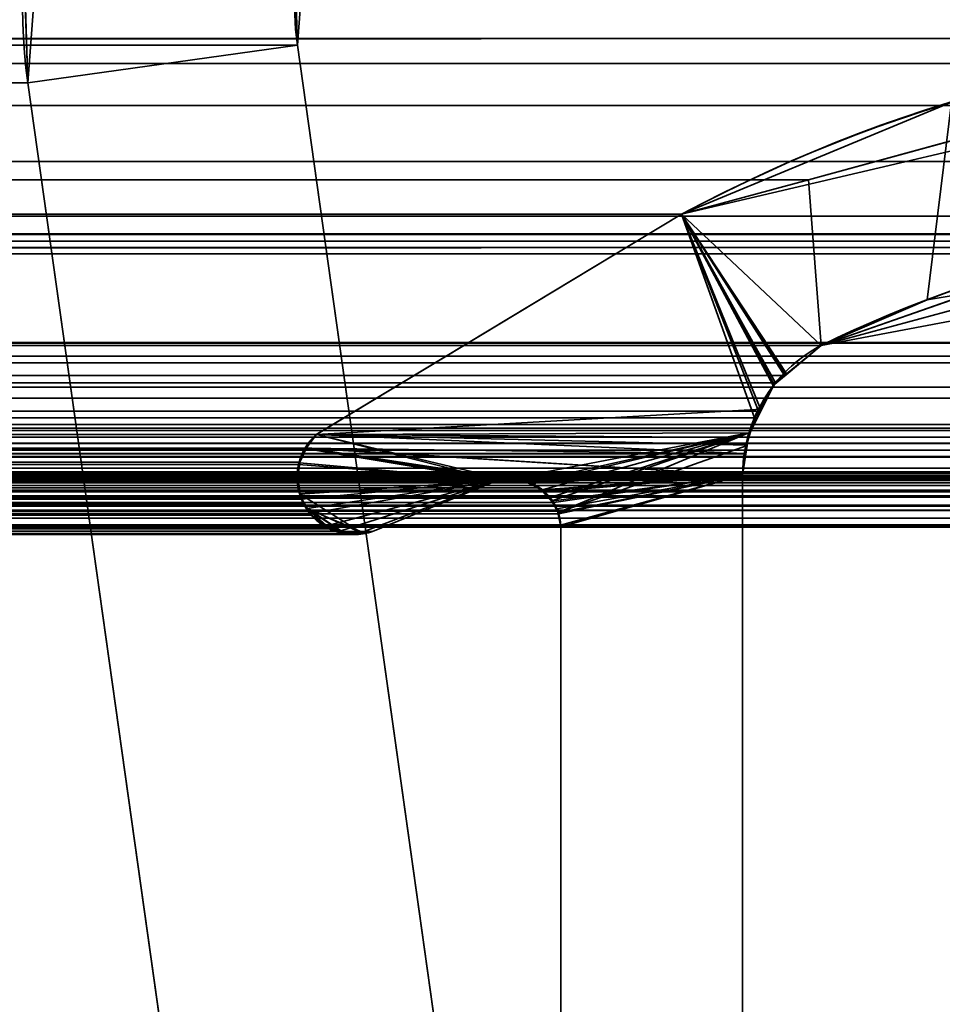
# Model space of a CAD drawing. Header units: millimetres. Extents: x -603 to 3703, y -121 to 193.
# Tile 683 of 1056: x 1962.01 to 1967.1, y 8.91 to 14.34. Entities that reach past the tile are written whole.
import ezdxf

# ---------------------------------------------------------------- set-up
doc = ezdxf.new("R2010")
doc.units = ezdxf.units.MM
doc.layers.add('152', color=7, linetype='Continuous', true_color=0xffffff)

# ---------------------------------------------------------------- blocks, each defined once
blk = doc.blocks.new('UG_SURFACE_069')
at = {"layer": '152', "color": 7, "linetype": 'Continuous', "lineweight": 35}
for points in [[(1028.805, 13.867, 2018.445), (1971.195, 13.867, 2018.445), (1969.2187, 14.2362, 2016.4688)], [(1030.7813, 14.2362, 2016.4688), (1028.805, 13.867, 2018.445), (1969.2187, 14.2362, 2016.4688)], [(1969.2187, 14.2362, 2016.4688), (1968.7123, 14.0981, 2015.9624), (1031.2877, 14.0981, 2015.9624), (1030.7813, 14.2362, 2016.4688)], [(1031.2877, 14.0981, 2015.9624), (1968.7123, 14.0981, 2015.9624), (1966.3631, 13.4575, 2013.613), (1033.6369, 13.4575, 2013.613)], [(1967.9768, 13.084, 2015.2268), (1966.4322, 12.5427, 2013.6821), (1966.3631, 13.4575, 2013.613), (1968.7123, 14.0981, 2015.9624)], [(1972.85, 13.5578, 2020.1001), (1971.195, 13.867, 2018.445), (1028.805, 13.867, 2018.445), (1027.15, 13.5578, 2020.1001)], [(1027.15, 13.5578, 2020.1001), (1026.348, 13.1555, 2020.9019), (1973.652, 13.1555, 2020.9019)], [(1027.15, 13.5578, 2020.1001), (1973.652, 13.1555, 2020.9019), (1972.85, 13.5578, 2020.1001)], [(1033.6369, 13.4575, 2013.613), (1966.3631, 13.4575, 2013.613), (1965.663, 13.2666, 2012.913), (1034.337, 13.2666, 2012.913)], [(1965.663, 13.2666, 2012.913), (1966.3631, 13.4575, 2013.613), (1966.4322, 12.5427, 2013.6821), (1966.2308, 12.3774, 2013.4807)], [(1970.4359, 13.048, 2017.6859), (1029.5644, 13.0447, 2017.6857), (1030.4995, 13.2561, 2016.7506)], [(1030.4995, 13.2561, 2016.7506), (1031.6956, 12.978, 2015.5544), (1968.2879, 13.1186, 2015.538)], [(1968.2879, 13.1186, 2015.538), (1969.5216, 13.2561, 2016.7716), (1030.4995, 13.2561, 2016.7506)], [(1969.5216, 13.2561, 2016.7716), (1970.4359, 13.048, 2017.6859), (1030.4995, 13.2561, 2016.7506)], [(1965.663, 13.2666, 2012.913), (1963.65, 12.0514, 2010.9), (1036.35, 12.0514, 2010.9), (1034.337, 13.2666, 2012.913)], [(1963.65, 12.0514, 2010.9), (1965.663, 13.2666, 2012.913), (1966.065, 12.1441, 2013.315), (1966.0091, 11.9475, 2013.2592)], [(1965.663, 13.2666, 2012.913), (1966.1812, 12.3367, 2013.4311), (1966.0872, 12.1809, 2013.3371)], [(1966.0872, 12.1809, 2013.3371), (1966.065, 12.1441, 2013.315), (1965.663, 13.2666, 2012.913)], [(1966.2308, 12.3774, 2013.4807), (1966.1812, 12.3367, 2013.4311), (1965.663, 13.2666, 2012.913)], [(1975.4446, 12.0875, 2022.6946), (1973.652, 13.1555, 2020.9019), (1026.348, 13.1555, 2020.9019), (1024.5554, 12.0875, 2022.6946)], [(1967.9768, 13.084, 2015.2268), (1968.2879, 13.1186, 2015.538), (1031.6956, 12.978, 2015.5544)], [(1972.595, 12.5565, 2019.845), (1027.405, 12.5565, 2019.845), (1029.5644, 13.0447, 2017.6857)], [(1029.5644, 13.0447, 2017.6857), (1970.4359, 13.048, 2017.6859), (1972.595, 12.5565, 2019.845)], [(1967.9768, 13.084, 2015.2268), (1031.6956, 12.978, 2015.5544), (1033.5678, 12.5427, 2013.6821)], [(1033.5678, 12.5427, 2013.6821), (1966.4322, 12.5427, 2013.6821), (1967.9768, 13.084, 2015.2268)], [(1027.2902, 12.4749, 2019.9597), (1027.405, 12.5565, 2019.845), (1972.595, 12.5565, 2019.845)], [(1972.595, 12.5565, 2019.845), (1972.7128, 12.484, 2019.9628), (1027.2902, 12.4749, 2019.9597)], [(1033.7692, 12.3774, 2013.4807), (1966.2308, 12.3774, 2013.4807), (1966.4322, 12.5427, 2013.6821), (1033.5678, 12.5427, 2013.6821)], [(1972.7702, 12.4486, 2020.0202), (1027.1101, 12.316, 2020.1399), (1027.1529, 12.3772, 2020.097)], [(1972.7702, 12.4486, 2020.0202), (1972.8895, 12.3135, 2020.1395), (1027.1101, 12.316, 2020.1399)], [(1027.1529, 12.3772, 2020.097), (1027.2902, 12.4749, 2019.9597), (1972.7128, 12.484, 2019.9628)], [(1972.7128, 12.484, 2019.9628), (1972.7702, 12.4486, 2020.0202), (1027.1529, 12.3772, 2020.097)], [(1966.1812, 12.3367, 2013.4311), (1033.7692, 12.3774, 2013.4807), (1033.8188, 12.3367, 2013.4311)], [(1966.1812, 12.3367, 2013.4311), (1966.2308, 12.3774, 2013.4807), (1033.7692, 12.3774, 2013.4807)], [(1033.8188, 12.3367, 2013.4311), (1966.0872, 12.1809, 2013.3371), (1966.1812, 12.3367, 2013.4311)], [(1033.8188, 12.3367, 2013.4311), (1033.9128, 12.1809, 2013.3371), (1966.0872, 12.1809, 2013.3371)], [(1027.022, 12.19, 2020.2281), (1027.1101, 12.316, 2020.1399), (1972.8895, 12.3135, 2020.1395)], [(1972.8895, 12.3135, 2020.1395), (1972.942, 12.2541, 2020.1919), (1027.022, 12.19, 2020.2281)], [(1972.942, 12.2541, 2020.1919), (1026.9928, 12.1065, 2020.2572), (1027.022, 12.19, 2020.2281)], [(1972.942, 12.2541, 2020.1919), (1973.0098, 12.1077, 2020.2599), (1026.9928, 12.1065, 2020.2572)], [(1966.0091, 11.9475, 2013.2592), (1033.9128, 12.1809, 2013.3371), (1033.935, 12.1441, 2013.315)], [(1966.0091, 11.9475, 2013.2592), (1966.065, 12.1441, 2013.315), (1033.9128, 12.1809, 2013.3371)], [(1966.065, 12.1441, 2013.315), (1966.0872, 12.1809, 2013.3371), (1033.9128, 12.1809, 2013.3371)], [(1966.0089, 11.9448, 2013.2589), (1033.935, 12.1441, 2013.315), (1033.9909, 11.9475, 2013.2592)], [(1033.935, 12.1441, 2013.315), (1966.0089, 11.9448, 2013.2589), (1966.0091, 11.9475, 2013.2592)], [(1024.5554, 12.0875, 2022.6946), (1024.5012, 12.0383, 2022.7487), (1975.498, 12.0365, 2022.748)], [(1975.498, 12.0365, 2022.748), (1975.4446, 12.0875, 2022.6946), (1024.5554, 12.0875, 2022.6946)], [(1026.9547, 11.9977, 2020.2954), (1026.9928, 12.1065, 2020.2572), (1973.0098, 12.1077, 2020.2599)], [(1973.0098, 12.1077, 2020.2599), (1973.025, 12.0751, 2020.2749), (1026.9547, 11.9977, 2020.2954)], [(1973.025, 12.0751, 2020.2749), (1973.0616, 11.8663, 2020.3116), (1026.9547, 11.9977, 2020.2954)], [(1975.5521, 11.9652, 2022.8021), (1024.4761, 12.0155, 2022.774), (1024.4516, 11.9779, 2022.7985)], [(1024.5012, 12.0383, 2022.7487), (1024.4761, 12.0155, 2022.774), (1975.5329, 12.0032, 2022.7828)], [(1024.4761, 12.0155, 2022.774), (1975.5521, 11.9652, 2022.8021), (1975.5329, 12.0032, 2022.7828)], [(1975.5329, 12.0032, 2022.7828), (1975.498, 12.0365, 2022.748), (1024.5012, 12.0383, 2022.7487)], [(1036.4089, 11.9819, 2010.8411), (1036.35, 12.0514, 2010.9), (1963.65, 12.0514, 2010.9)], [(1036.4089, 11.9819, 2010.8411), (1963.65, 12.0514, 2010.9), (1963.5876, 11.9763, 2010.8376)], [(1963.5876, 11.9763, 2010.8376), (1963.65, 12.0514, 2010.9), (1966.0091, 11.9475, 2013.2592), (1966.0089, 11.9448, 2013.2589)], [(1975.5521, 11.9652, 2022.8021), (1024.4472, 11.9664, 2022.8028), (1024.4319, 11.9258, 2022.8181)], [(1024.4319, 11.9258, 2022.8181), (1975.569, 11.9316, 2022.819), (1975.5521, 11.9652, 2022.8021)], [(1024.4516, 11.9779, 2022.7985), (1024.4472, 11.9664, 2022.8028), (1975.5521, 11.9652, 2022.8021)], [(1973.0616, 11.8663, 2020.3116), (1026.9384, 11.8663, 2020.3116), (1026.9547, 11.9977, 2020.2954)], [(1033.9909, 11.9475, 2013.2592), (1033.9911, 11.9448, 2013.2589), (1966.0089, 11.9448, 2013.2589)], [(1963.5876, 11.9763, 2010.8376), (1036.4127, 11.9737, 2010.8373), (1036.4089, 11.9819, 2010.8411)], [(1963.5876, 11.9763, 2010.8376), (1963.5868, 11.9742, 2010.8368), (1036.4127, 11.9737, 2010.8373)], [(1036.4401, 11.9155, 2010.8099), (1036.4127, 11.9737, 2010.8373), (1963.5868, 11.9742, 2010.8368)], [(1036.4401, 11.9155, 2010.8099), (1963.5868, 11.9742, 2010.8368), (1963.5551, 11.8998, 2010.8051)], [(1964.6485, 11.798, 2011.8985), (1963.5534, 11.8868, 2010.8035), (1963.5551, 11.8998, 2010.8051), (1963.5868, 11.9742, 2010.8368)], [(1963.5868, 11.9742, 2010.8368), (1963.5876, 11.9763, 2010.8376), (1964.6485, 11.798, 2011.8985)], [(1963.5876, 11.9763, 2010.8376), (1964.7161, 11.8082, 2011.9662), (1964.6646, 11.8019, 2011.9145)], [(1964.6646, 11.8019, 2011.9145), (1964.6485, 11.798, 2011.8985), (1963.5876, 11.9763, 2010.8376)], [(1963.5876, 11.9763, 2010.8376), (1966, 11.8277, 2013.2501), (1964.8067, 11.7956, 2012.0566), (1964.8026, 11.7962, 2012.0525)], [(1964.8026, 11.7962, 2012.0525), (1964.7161, 11.8082, 2011.9662), (1963.5876, 11.9763, 2010.8376)], [(1966.0089, 11.9448, 2013.2589), (1966, 11.8277, 2013.2501), (1963.5876, 11.9763, 2010.8376)], [(1024.4216, 11.8984, 2022.8283), (1024.4156, 11.8382, 2022.8345), (1975.5852, 11.846, 2022.8353)], [(1024.4319, 11.9258, 2022.8181), (1024.4216, 11.8984, 2022.8283), (1975.5852, 11.846, 2022.8353)], [(1024.4319, 11.9258, 2022.8181), (1975.5698, 11.9274, 2022.8198), (1975.569, 11.9316, 2022.819)], [(1975.5852, 11.846, 2022.8353), (1975.5698, 11.9274, 2022.8198), (1024.4319, 11.9258, 2022.8181)], [(1034, 11.8277, 2013.2501), (1966, 11.8277, 2013.2501), (1966.0089, 11.9448, 2013.2589), (1033.9911, 11.9448, 2013.2589)], [(1963.5551, 11.8998, 2010.8051), (1036.4461, 11.8863, 2010.8039), (1036.4401, 11.9155, 2010.8099)], [(1963.5551, 11.8998, 2010.8051), (1963.5534, 11.8868, 2010.8035), (1036.4461, 11.8863, 2010.8039)], [(1024.4156, 11.8382, 2022.8345), (1975.5851, 11.8384, 2022.835), (1975.5852, 11.846, 2022.8353)], [(1026.9384, 6.7187, 2020.3116), (1026.9384, 11.8663, 2020.3116), (1973.0616, 11.8663, 2020.3116), (1973.0616, 6.7187, 2020.3116)], [(1036.4552, 11.8424, 2010.7949), (1036.4461, 11.8863, 2010.8039), (1963.5534, 11.8868, 2010.8035)], [(1963.5438, 11.8115, 2010.7937), (1036.4527, 11.791, 2010.7975), (1036.4552, 11.8424, 2010.7949)], [(1036.4552, 11.8424, 2010.7949), (1963.5534, 11.8868, 2010.8035), (1963.5438, 11.8115, 2010.7937)], [(1963.5465, 11.7913, 2010.7965), (1963.5438, 11.8115, 2010.7937), (1963.5534, 11.8868, 2010.8035), (1964.6485, 11.798, 2011.8985)], [(1975.5851, 11.8384, 2022.835), (1024.4156, 11.8382, 2022.8345), (1024.4145, 11.8282, 2022.8355)], [(1024.4145, 11.8282, 2022.8355), (1024.4242, 11.7582, 2022.826), (1975.5851, 11.8384, 2022.835)], [(1975.5844, 11.8085, 2022.8345), (1975.5851, 11.8384, 2022.835), (1024.4242, 11.7582, 2022.826)], [(1975.5844, 11.8085, 2022.8345), (1024.4242, 11.7582, 2022.826), (1024.428, 11.7445, 2022.8219)], [(1024.428, 11.7445, 2022.8219), (1975.572, 11.7445, 2022.8219), (1975.5844, 11.8085, 2022.8345)], [(1974.3996, 11.8171, 2021.6496), (1975.1971, 11.5484, 2022.4471), (1024.8029, 11.5484, 2022.4471), (1025.6004, 11.8171, 2021.6496)], [(1974.3996, 11.8171, 2021.6496), (1025.6004, 11.8171, 2021.6496), (1025.6144, 11.8176, 2021.6355)], [(1974.3232, 11.8261, 2021.5731), (1025.6144, 11.8176, 2021.6355), (1025.6871, 11.8201, 2021.5631)], [(1974.3232, 11.8261, 2021.5731), (1974.3855, 11.8187, 2021.6355), (1025.6144, 11.8176, 2021.6355)], [(1025.6144, 11.8176, 2021.6355), (1974.3855, 11.8187, 2021.6355), (1974.3996, 11.8171, 2021.6496)], [(1025.6871, 11.8201, 2021.5631), (1974.3134, 11.823, 2021.5635), (1974.3232, 11.8261, 2021.5731)], [(1974.3134, 11.823, 2021.5635), (1025.6871, 11.8201, 2021.5631), (1025.7167, 11.8212, 2021.5333)], [(1025.7167, 11.8212, 2021.5333), (1974.2395, 11.7993, 2021.4894), (1974.3134, 11.823, 2021.5635)], [(1025.7167, 11.8212, 2021.5333), (1025.7601, 11.8001, 2021.4899), (1974.2395, 11.7993, 2021.4894)], [(1974.1986, 11.7862, 2021.4486), (1025.7601, 11.8001, 2021.4899), (1025.8185, 11.7716, 2021.4317)], [(1974.1986, 11.7862, 2021.4486), (1974.2395, 11.7993, 2021.4894), (1025.7601, 11.8001, 2021.4899)], [(1025.8185, 11.7716, 2021.4317), (1974.1828, 11.7701, 2021.4329), (1974.1986, 11.7862, 2021.4486)], [(1034, 11.8277, 2013.2501), (1034, 5.7035, 2013.2501), (1966, 5.7035, 2013.2501), (1966, 11.8277, 2013.2501)], [(1964.8759, 11.7573, 2012.126), (1035.1241, 11.7573, 2012.126), (1035.1965, 11.7966, 2012.0535)], [(1035.1965, 11.7966, 2012.0535), (1035.1974, 11.7967, 2012.0528), (1964.8026, 11.7962, 2012.0525), (1964.8067, 11.7956, 2012.0566)], [(1964.8067, 11.7956, 2012.0566), (1964.8759, 11.7573, 2012.126), (1035.1965, 11.7966, 2012.0535)], [(1964.8026, 11.7962, 2012.0525), (1035.1974, 11.7967, 2012.0528), (1035.2839, 11.8082, 2011.9662)], [(1035.2839, 11.8082, 2011.9662), (1964.7161, 11.8082, 2011.9662), (1964.8026, 11.7962, 2012.0525)], [(1964.6646, 11.8019, 2011.9145), (1035.2839, 11.8082, 2011.9662), (1035.3515, 11.798, 2011.8985)], [(1964.6646, 11.8019, 2011.9145), (1964.7161, 11.8082, 2011.9662), (1035.2839, 11.8082, 2011.9662)], [(1035.3515, 11.798, 2011.8985), (1964.6485, 11.798, 2011.8985), (1964.6646, 11.8019, 2011.9145)], [(1963.9601, 11.5173, 2011.21), (1964.6485, 11.798, 2011.8985), (1035.3515, 11.798, 2011.8985), (1036.0399, 11.5173, 2011.21)], [(1036.451, 11.758, 2010.7989), (1963.5465, 11.7913, 2010.7965), (1963.5541, 11.7351, 2010.8042)], [(1036.451, 11.758, 2010.7989), (1036.4527, 11.791, 2010.7975), (1963.5465, 11.7913, 2010.7965)], [(1963.5438, 11.8115, 2010.7937), (1963.5465, 11.7913, 2010.7965), (1036.4527, 11.791, 2010.7975)], [(1964.6485, 11.798, 2011.8985), (1963.5694, 11.6961, 2010.8194), (1963.5541, 11.7351, 2010.8042), (1963.5465, 11.7913, 2010.7965)], [(1963.6161, 11.6163, 2010.8662), (1963.5806, 11.6675, 2010.8306), (1963.5694, 11.6961, 2010.8194), (1964.6485, 11.798, 2011.8985)], [(1963.7012, 11.5469, 2010.9513), (1963.6227, 11.6068, 2010.8726), (1963.6161, 11.6163, 2010.8662), (1964.6485, 11.798, 2011.8985)], [(1963.7786, 11.5187, 2011.0285), (1963.7202, 11.5324, 2010.9704), (1963.7012, 11.5469, 2010.9513), (1964.6485, 11.798, 2011.8985)], [(1963.8742, 11.5017, 2011.1241), (1963.8566, 11.5004, 2011.1067), (1963.7786, 11.5187, 2011.0285), (1964.6485, 11.798, 2011.8985)], [(1964.6485, 11.798, 2011.8985), (1963.9601, 11.5173, 2011.21), (1963.9083, 11.5044, 2011.1582), (1963.8742, 11.5017, 2011.1241)], [(1966, 11.8277, 2013.2501), (1964.9017, 11.7431, 2012.1517), (1964.8759, 11.7573, 2012.126), (1964.8067, 11.7956, 2012.0566)], [(1964.9585, 11.6764, 2012.2087), (1964.9371, 11.7015, 2012.1872), (1964.9017, 11.7431, 2012.1517), (1966, 11.8277, 2013.2501)], [(1966, 11.8277, 2013.2501), (1964.9862, 11.6145, 2012.2364), (1964.9798, 11.6289, 2012.2297), (1964.9585, 11.6764, 2012.2087)], [(1964.9965, 11.5516, 2012.2464), (1964.9862, 11.6145, 2012.2364), (1966, 11.8277, 2013.2501)], [(1966, 11.8277, 2013.2501), (1964.9979, 11.5427, 2012.2478), (1964.9965, 11.5516, 2012.2464)], [(1966, 11.8277, 2013.2501), (1966, 5.7035, 2013.2501), (1964.9979, 7.7467, 2012.2478), (1964.9979, 11.5427, 2012.2478)], [(1024.4323, 11.736, 2022.8179), (1975.5677, 11.736, 2022.8179), (1975.572, 11.7445, 2022.8219), (1024.428, 11.7445, 2022.8219)], [(1975.5313, 11.662, 2022.7814), (1024.4323, 11.736, 2022.8179), (1024.4687, 11.662, 2022.7814)], [(1975.5313, 11.662, 2022.7814), (1975.5677, 11.736, 2022.8179), (1024.4323, 11.736, 2022.8179)], [(1974.1828, 11.7701, 2021.4329), (1025.8185, 11.7716, 2021.4317), (1025.8265, 11.7677, 2021.4236)], [(1025.8265, 11.7677, 2021.4236), (1974.1271, 11.7128, 2021.3771), (1974.1828, 11.7701, 2021.4329)], [(1025.8265, 11.7677, 2021.4236), (1025.8732, 11.7134, 2021.3768), (1974.1271, 11.7128, 2021.3771)], [(1964.9017, 11.7431, 2012.1517), (1035.0629, 11.7014, 2012.187), (1035.0993, 11.7439, 2012.1508)], [(1964.9017, 11.7431, 2012.1517), (1964.9371, 11.7015, 2012.1872), (1035.0629, 11.7014, 2012.187)], [(1964.9017, 11.7431, 2012.1517), (1035.0993, 11.7439, 2012.1508), (1035.1241, 11.7573, 2012.126)], [(1035.1241, 11.7573, 2012.126), (1964.8759, 11.7573, 2012.126), (1964.9017, 11.7431, 2012.1517)], [(1963.5541, 11.7351, 2010.8042), (1036.431, 11.6956, 2010.8192), (1036.451, 11.758, 2010.7989)], [(1963.5541, 11.7351, 2010.8042), (1963.5694, 11.6961, 2010.8194), (1036.431, 11.6956, 2010.8192)], [(1974.1204, 11.7061, 2021.3704), (1025.8732, 11.7134, 2021.3768), (1025.88, 11.7055, 2021.3699)], [(1974.1204, 11.7061, 2021.3704), (1974.1271, 11.7128, 2021.3771), (1025.8732, 11.7134, 2021.3768)], [(1025.88, 11.7055, 2021.3699), (1974.0888, 11.6334, 2021.3387), (1974.1204, 11.7061, 2021.3704)], [(1025.88, 11.7055, 2021.3699), (1025.9112, 11.6334, 2021.3387), (1974.0888, 11.6334, 2021.3387)], [(1964.9585, 11.6764, 2012.2087), (1035.0202, 11.6289, 2012.2297), (1035.0415, 11.6764, 2012.2087)], [(1964.9585, 11.6764, 2012.2087), (1964.9798, 11.6289, 2012.2297), (1035.0202, 11.6289, 2012.2297)], [(1964.9585, 11.6764, 2012.2087), (1035.0415, 11.6764, 2012.2087), (1035.0629, 11.7014, 2012.187)], [(1035.0629, 11.7014, 2012.187), (1964.9371, 11.7015, 2012.1872), (1964.9585, 11.6764, 2012.2087)], [(1963.5806, 11.6675, 2010.8306), (1036.3837, 11.6165, 2010.8664), (1036.4263, 11.6814, 2010.8237)], [(1036.4263, 11.6814, 2010.8237), (1963.5694, 11.6961, 2010.8194), (1963.5806, 11.6675, 2010.8306)], [(1036.4263, 11.6814, 2010.8237), (1036.431, 11.6956, 2010.8192), (1963.5694, 11.6961, 2010.8194)], [(1024.4687, 11.662, 2022.7814), (1024.4725, 11.6582, 2022.7776), (1975.5275, 11.6582, 2022.7776), (1975.5313, 11.662, 2022.7814)], [(1975.5275, 11.6582, 2022.7776), (1024.4725, 11.6582, 2022.7776), (1024.539, 11.5917, 2022.711)], [(1024.539, 11.5917, 2022.711), (1975.461, 11.5914, 2022.711), (1975.5275, 11.6582, 2022.7776)], [(1974.0888, 7.3541, 2021.3387), (1974.0888, 11.6334, 2021.3387), (1025.9112, 11.6334, 2021.3387), (1025.9112, 7.3541, 2021.3387)], [(1035.0138, 11.6145, 2012.2364), (1035.0202, 11.6289, 2012.2297), (1964.9798, 11.6289, 2012.2297), (1964.9862, 11.6145, 2012.2364)], [(1963.5806, 11.6675, 2010.8306), (1963.6161, 11.6163, 2010.8662), (1036.3837, 11.6165, 2010.8664)], [(1975.4601, 11.5905, 2022.7101), (1024.539, 11.5917, 2022.711), (1024.5411, 11.5896, 2022.7089)], [(1975.4601, 11.5905, 2022.7101), (1975.461, 11.5914, 2022.711), (1024.539, 11.5917, 2022.711)], [(1975.4601, 11.5905, 2022.7101), (1024.5411, 11.5896, 2022.7089), (1024.622, 11.5553, 2022.6281)], [(1024.622, 11.5553, 2022.6281), (1975.3782, 11.5548, 2022.6281), (1975.4601, 11.5905, 2022.7101)], [(1964.9862, 11.6145, 2012.2364), (1035.0035, 11.5516, 2012.2464), (1035.0138, 11.6145, 2012.2364)], [(1964.9862, 11.6145, 2012.2364), (1964.9965, 11.5516, 2012.2464), (1035.0035, 11.5516, 2012.2464)], [(1036.3261, 11.5603, 2010.9239), (1963.6227, 11.6068, 2010.8726), (1963.7012, 11.5469, 2010.9513)], [(1036.3261, 11.5603, 2010.9239), (1036.3773, 11.6068, 2010.8726), (1963.6227, 11.6068, 2010.8726)], [(1036.3773, 11.6068, 2010.8726), (1036.3837, 11.6165, 2010.8664), (1963.6161, 11.6163, 2010.8662)], [(1963.6161, 11.6163, 2010.8662), (1963.6227, 11.6068, 2010.8726), (1036.3773, 11.6068, 2010.8726)], [(1975.3782, 11.5548, 2022.6281), (1024.622, 11.5553, 2022.6281), (1024.658, 11.54, 2022.5921)], [(1975.3457, 11.5407, 2022.5956), (1975.3782, 11.5548, 2022.6281), (1024.658, 11.54, 2022.5921)], [(1975.3457, 11.5407, 2022.5956), (1024.658, 11.54, 2022.5921), (1024.7089, 11.5412, 2022.541)], [(1024.7089, 11.5412, 2022.541), (1975.2913, 11.5435, 2022.5413), (1975.3457, 11.5407, 2022.5956)], [(1975.2913, 11.5435, 2022.5413), (1024.7089, 11.5412, 2022.541), (1024.7829, 11.5429, 2022.4671)], [(1024.7829, 11.5429, 2022.4671), (1975.1971, 11.5484, 2022.4471), (1975.2913, 11.5435, 2022.5413)], [(1024.7829, 11.5429, 2022.4671), (1024.8029, 11.5484, 2022.4471), (1975.1971, 11.5484, 2022.4471)], [(1035.0035, 11.5516, 2012.2464), (1964.9965, 11.5516, 2012.2464), (1964.9979, 11.5427, 2012.2478), (1035.0021, 11.5427, 2012.2478)], [(1964.9979, 11.5427, 2012.2478), (1964.9979, 7.7467, 2012.2478), (1035.0021, 7.7467, 2012.2478), (1035.0021, 11.5427, 2012.2478)], [(1036.0399, 11.5173, 2011.21), (1036.1261, 11.5091, 2011.1239), (1963.8742, 11.5017, 2011.1241)], [(1963.8742, 11.5017, 2011.1241), (1963.9083, 11.5044, 2011.1582), (1036.0399, 11.5173, 2011.21)], [(1963.9083, 11.5044, 2011.1582), (1963.9601, 11.5173, 2011.21), (1036.0399, 11.5173, 2011.21)], [(1036.1853, 11.5034, 2011.0648), (1963.7786, 11.5187, 2011.0285), (1963.8566, 11.5004, 2011.1067)], [(1036.1853, 11.5034, 2011.0648), (1036.2209, 11.5179, 2011.029), (1963.7786, 11.5187, 2011.0285)], [(1963.7202, 11.5324, 2010.9704), (1036.2209, 11.5179, 2011.029), (1036.299, 11.5493, 2010.951)], [(1963.7202, 11.5324, 2010.9704), (1963.7786, 11.5187, 2011.0285), (1036.2209, 11.5179, 2011.029)], [(1963.7012, 11.5469, 2010.9513), (1036.299, 11.5493, 2010.951), (1036.3261, 11.5603, 2010.9239)], [(1036.299, 11.5493, 2010.951), (1963.7012, 11.5469, 2010.9513), (1963.7202, 11.5324, 2010.9704)], [(1963.8566, 11.5004, 2011.1067), (1036.1261, 11.5091, 2011.1239), (1036.1853, 11.5034, 2011.0648)], [(1963.8566, 11.5004, 2011.1067), (1963.8742, 11.5017, 2011.1241), (1036.1261, 11.5091, 2011.1239)]]:
    blk.add_3dface(points, dxfattribs=at)
blk = doc.blocks.new('UG_SURFACE_070')
at = {"layer": '152', "color": 7, "linetype": 'Continuous', "lineweight": 35}
for points in [[(1967.9286, 12.9478, -8.75), (1967.0178, 12.7957, -8.75), (1967.1509, 13.8847, -8.75), (1968.3276, 13.9927, -8.75)], [(1965.663, 13.2666, 2012.913), (1968.343, 13.8955, 2015.5931), (1967.1509, 13.8847, -8.75)], [(1968.343, 13.8955, 2015.5931), (1965.663, 13.2666, 2012.913), (1966.4322, 12.5427, 2013.6821), (1967.9314, 12.8262, 2015.1813)], [(1967.1509, 13.8847, -8.75), (1965.663, 13.2666, -8.75), (1965.663, 13.2666, 2012.913)], [(1967.0178, 12.7957, -8.75), (1966.4322, 12.5427, -8.75), (1965.663, 13.2666, -8.75), (1967.1509, 13.8847, -8.75)], [(1965.663, 13.2666, -8.75), (1963.65, 12.0514, -8.75), (1963.65, 12.0514, 2010.9), (1965.663, 13.2666, 2012.913)], [(1963.65, 12.0514, -8.75), (1965.663, 13.2666, -8.75), (1966.1744, 12.3282, -8.75), (1966.1058, 12.1916, -8.75)], [(1965.663, 13.2666, 2012.913), (1963.65, 12.0514, 2010.9), (1966.0347, 12.0607, 2013.2847), (1966.1008, 12.1889, 2013.3507)], [(1965.663, 13.2666, -8.75), (1966.4322, 12.5427, -8.75), (1966.243, 12.3854, -8.75)], [(1966.243, 12.3854, -8.75), (1966.1744, 12.3282, -8.75), (1965.663, 13.2666, -8.75)], [(1965.663, 13.2666, 2012.913), (1966.1691, 12.3216, 2013.4192), (1966.2403, 12.3814, 2013.4904)], [(1966.2403, 12.3814, 2013.4904), (1966.4322, 12.5427, 2013.6821), (1965.663, 13.2666, 2012.913)], [(1966.1008, 12.1889, 2013.3507), (1966.1691, 12.3216, 2013.4192), (1965.663, 13.2666, 2012.913)], [(1967.9286, 12.9478, -8.75), (1967.9314, 12.8262, 2015.1813), (1966.4322, 12.5427, 2013.6821)], [(1966.4322, 12.5427, 2013.6821), (1967.0178, 12.7957, -8.75), (1967.9286, 12.9478, -8.75)], [(1966.4322, 12.5427, 2013.6821), (1966.4322, 12.5427, -8.75), (1967.0178, 12.7957, -8.75)], [(1966.4322, 12.5427, -8.75), (1966.4322, 12.5427, 2013.6821), (1966.2403, 12.3814, 2013.4904)], [(1966.2403, 12.3814, 2013.4904), (1966.243, 12.3854, -8.75), (1966.4322, 12.5427, -8.75)], [(1966.243, 12.3854, -8.75), (1966.2403, 12.3814, 2013.4904), (1966.1691, 12.3216, 2013.4192)], [(1966.1691, 12.3216, 2013.4192), (1966.1744, 12.3282, -8.75), (1966.243, 12.3854, -8.75)], [(1966.1691, 12.3216, 2013.4192), (1966.1058, 12.1916, -8.75), (1966.1744, 12.3282, -8.75)], [(1966.1691, 12.3216, 2013.4192), (1966.1008, 12.1889, 2013.3507), (1966.1058, 12.1916, -8.75)], [(1966.1058, 12.1916, -8.75), (1966.0276, 12.0359, -8.75), (1963.65, 12.0514, -8.75)], [(1966.0276, 12.0359, -8.75), (1966.1058, 12.1916, -8.75), (1966.1008, 12.1889, 2013.3507)], [(1966.0276, 12.0359, -8.75), (1966.1008, 12.1889, 2013.3507), (1966.0347, 12.0607, 2013.2847)], [(1964.6821, 11.8051, 2011.9321), (1964.7161, 11.8082, 2011.9662), (1966.0347, 12.0607, 2013.2847), (1963.65, 12.0514, 2010.9)], [(1966.0347, 12.0607, 2013.2847), (1964.7161, 11.8082, 2011.9662), (1964.8116, 11.7875, 2012.0616)], [(1964.8116, 11.7875, 2012.0616), (1964.8453, 11.7801, 2012.0952), (1966.0347, 12.0607, 2013.2847)], [(1966.0347, 12.0607, 2013.2847), (1964.8453, 11.7801, 2012.0952), (1964.8899, 11.7442, 2012.1398)], [(1964.8899, 11.7442, 2012.1398), (1964.9386, 11.705, 2012.1887), (1966.0347, 12.0607, 2013.2847)], [(1966.0347, 12.0607, 2013.2847), (1964.9386, 11.705, 2012.1887), (1964.9489, 11.6862, 2012.1989)], [(1964.9489, 11.6862, 2012.1989), (1964.9838, 11.6222, 2012.2337), (1966.0347, 12.0607, 2013.2847)], [(1966.0244, 11.9915, 2013.2744), (1966.0347, 12.0607, 2013.2847), (1964.9838, 11.6222, 2012.2337), (1964.9839, 11.6216, 2012.234)], [(1966.0347, 12.0607, 2013.2847), (1966.0219, 11.9929, -8.75), (1966.0276, 12.0359, -8.75)], [(1966.0347, 12.0607, 2013.2847), (1966.0244, 11.9915, 2013.2744), (1966.0219, 11.9929, -8.75)], [(1963.65, 12.0514, -8.75), (1963.5957, 11.9786, -8.75), (1963.5932, 11.9786, 2010.8433)], [(1963.5932, 11.9786, 2010.8433), (1963.65, 12.0514, 2010.9), (1963.65, 12.0514, -8.75)], [(1964.6485, 11.798, 2011.8985), (1963.65, 12.0514, 2010.9), (1963.5932, 11.9786, 2010.8433)], [(1966.0219, 11.9929, -8.75), (1966, 11.8277, -8.75), (1963.5957, 11.9786, -8.75), (1963.65, 12.0514, -8.75)], [(1963.65, 12.0514, -8.75), (1966.0276, 12.0359, -8.75), (1966.0219, 11.9929, -8.75)], [(1963.65, 12.0514, 2010.9), (1964.6485, 11.798, 2011.8985), (1964.6821, 11.8051, 2011.9321)], [(1963.5957, 11.9786, -8.75), (1963.5724, 11.9473, -8.75), (1963.557, 11.8953, 2010.807)], [(1963.557, 11.8953, 2010.807), (1963.5782, 11.9593, 2010.8283), (1963.5957, 11.9786, -8.75)], [(1963.5932, 11.9786, 2010.8433), (1963.5782, 11.9593, 2010.8283), (1963.557, 11.8953, 2010.807), (1964.6485, 11.798, 2011.8985)], [(1963.5595, 11.8957, -8.75), (1963.5724, 11.9473, -8.75), (1963.5957, 11.9786, -8.75), (1964.6485, 11.798, -8.75)], [(1963.5782, 11.9593, 2010.8283), (1963.5932, 11.9786, 2010.8433), (1963.5957, 11.9786, -8.75)], [(1963.5957, 11.9786, -8.75), (1964.7161, 11.8082, -8.75), (1964.6821, 11.8051, -8.75)], [(1964.6821, 11.8051, -8.75), (1964.6485, 11.798, -8.75), (1963.5957, 11.9786, -8.75)], [(1964.7161, 11.8082, -8.75), (1963.5957, 11.9786, -8.75), (1966, 11.8277, -8.75)], [(1964.9839, 11.6216, 2012.234), (1964.9979, 11.5427, 2012.2478), (1966, 11.8277, 2013.2501), (1966.0244, 11.9915, 2013.2744)], [(1966.0219, 11.9929, -8.75), (1966.0244, 11.9915, 2013.2744), (1966, 11.8277, 2013.2501)], [(1966, 11.8277, 2013.2501), (1966, 11.8277, -8.75), (1966.0219, 11.9929, -8.75)], [(1963.5595, 11.8957, -8.75), (1963.5444, 11.835, -8.75), (1963.5469, 11.8101, 2010.7968)], [(1964.6485, 11.798, -8.75), (1963.5478, 11.8108, -8.75), (1963.5444, 11.835, -8.75), (1963.5595, 11.8957, -8.75)], [(1963.5469, 11.8101, 2010.7968), (1963.5482, 11.8687, 2010.7982), (1963.5595, 11.8957, -8.75)], [(1964.6485, 11.798, 2011.8985), (1963.557, 11.8953, 2010.807), (1963.5482, 11.8687, 2010.7982), (1963.5469, 11.8101, 2010.7968)], [(1963.5482, 11.8687, 2010.7982), (1963.557, 11.8953, 2010.807), (1963.5595, 11.8957, -8.75)], [(1963.5724, 11.9473, -8.75), (1963.5595, 11.8957, -8.75), (1963.557, 11.8953, 2010.807)], [(1963.5444, 11.835, -8.75), (1963.5478, 11.8108, -8.75), (1963.5469, 11.8101, 2010.7968)], [(1963.546, 11.777, 2010.7961), (1963.5478, 11.8108, -8.75), (1963.5605, 11.7233, -8.75)], [(1963.546, 11.777, 2010.7961), (1963.5469, 11.8101, 2010.7968), (1963.5478, 11.8108, -8.75)], [(1963.5469, 11.8101, 2010.7968), (1963.546, 11.777, 2010.7961), (1963.5607, 11.7246, 2010.8106), (1964.6485, 11.798, 2011.8985)], [(1963.5605, 11.7233, -8.75), (1963.5478, 11.8108, -8.75), (1964.6485, 11.798, -8.75)], [(1963.5605, 11.7233, -8.75), (1964.6485, 11.798, -8.75), (1963.9601, 11.5173, -8.75), (1963.9027, 11.5083, -8.75)], [(1963.5607, 11.7246, 2010.8106), (1963.5713, 11.6865, 2010.8213), (1963.5985, 11.6444, 2010.8485), (1964.6485, 11.798, 2011.8985)], [(1963.9032, 11.5143, 2011.1532), (1963.9601, 11.5173, 2011.21), (1964.6485, 11.798, 2011.8985), (1963.5985, 11.6444, 2010.8485)], [(1963.9601, 11.5173, -8.75), (1964.6485, 11.798, -8.75), (1964.6485, 11.798, 2011.8985), (1963.9601, 11.5173, 2011.21)], [(1964.6821, 11.8051, 2011.9321), (1964.6485, 11.798, -8.75), (1964.6821, 11.8051, -8.75)], [(1964.6821, 11.8051, 2011.9321), (1964.6485, 11.798, 2011.8985), (1964.6485, 11.798, -8.75)], [(1964.6821, 11.8051, -8.75), (1964.7161, 11.8082, 2011.9662), (1964.6821, 11.8051, 2011.9321)], [(1964.6821, 11.8051, -8.75), (1964.7161, 11.8082, -8.75), (1964.7161, 11.8082, 2011.9662)], [(1964.8117, 11.7909, -8.75), (1964.7161, 11.8082, -8.75), (1966, 11.8277, -8.75)], [(1964.8117, 11.7909, -8.75), (1964.8116, 11.7875, 2012.0616), (1964.7161, 11.8082, 2011.9662)], [(1964.7161, 11.8082, 2011.9662), (1964.7161, 11.8082, -8.75), (1964.8117, 11.7909, -8.75)], [(1964.8116, 11.7875, 2012.0616), (1964.8117, 11.7909, -8.75), (1964.828, 11.7879, -8.75)], [(1964.8116, 11.7875, 2012.0616), (1964.828, 11.7879, -8.75), (1964.8906, 11.7476, -8.75)], [(1964.8906, 11.7476, -8.75), (1964.8453, 11.7801, 2012.0952), (1964.8116, 11.7875, 2012.0616)], [(1966, 11.8277, -8.75), (1964.828, 11.7879, -8.75), (1964.8117, 11.7909, -8.75)], [(1964.8906, 11.7476, -8.75), (1964.828, 11.7879, -8.75), (1966, 11.8277, -8.75)], [(1966, 11.8277, -8.75), (1964.9121, 11.7338, -8.75), (1964.8906, 11.7476, -8.75)], [(1964.9462, 11.685, -8.75), (1964.9121, 11.7338, -8.75), (1966, 11.8277, -8.75)], [(1966, 11.8277, -8.75), (1964.9763, 11.6419, -8.75), (1964.9462, 11.685, -8.75)], [(1964.9808, 11.6209, -8.75), (1964.9763, 11.6419, -8.75), (1966, 11.8277, -8.75)], [(1966, 11.8277, -8.75), (1964.9979, 11.5427, -8.75), (1964.9808, 11.6209, -8.75)], [(1966, 11.8277, -8.75), (1966, 5.7035, -8.75), (1964.9979, 7.7467, -8.75), (1964.9979, 11.5427, -8.75)], [(1966, 5.7035, 2013.2501), (1966, 11.8277, 2013.2501), (1964.9979, 11.5427, 2012.2478), (1964.9979, 7.7467, 2012.2478)], [(1966, 11.8277, 2013.2501), (1966, 5.7035, 2013.2501), (1966, 5.7035, -8.75), (1966, 11.8277, -8.75)], [(1963.5605, 11.7233, -8.75), (1963.5607, 11.7246, 2010.8106), (1963.546, 11.777, 2010.7961)], [(1964.8906, 11.7476, -8.75), (1964.8899, 11.7442, 2012.1398), (1964.8453, 11.7801, 2012.0952)], [(1964.8899, 11.7442, 2012.1398), (1964.8906, 11.7476, -8.75), (1964.9121, 11.7338, -8.75)], [(1964.9462, 11.685, -8.75), (1964.9386, 11.705, 2012.1887), (1964.8899, 11.7442, 2012.1398)], [(1964.8899, 11.7442, 2012.1398), (1964.9121, 11.7338, -8.75), (1964.9462, 11.685, -8.75)], [(1963.5713, 11.6865, 2010.8213), (1963.5607, 11.7246, 2010.8106), (1963.5605, 11.7233, -8.75)], [(1963.5713, 11.6865, 2010.8213), (1963.5605, 11.7233, -8.75), (1963.5627, 11.7075, -8.75)], [(1963.6005, 11.644, -8.75), (1963.5627, 11.7075, -8.75), (1963.5605, 11.7233, -8.75), (1963.9027, 11.5083, -8.75)], [(1963.5627, 11.7075, -8.75), (1963.5985, 11.6444, 2010.8485), (1963.5713, 11.6865, 2010.8213)], [(1963.5627, 11.7075, -8.75), (1963.6005, 11.644, -8.75), (1963.5985, 11.6444, 2010.8485)], [(1964.9462, 11.685, -8.75), (1964.9489, 11.6862, 2012.1989), (1964.9386, 11.705, 2012.1887)], [(1964.9489, 11.6862, 2012.1989), (1964.9462, 11.685, -8.75), (1964.9763, 11.6419, -8.75)], [(1964.9763, 11.6419, -8.75), (1964.9838, 11.6222, 2012.2337), (1964.9489, 11.6862, 2012.1989)], [(1963.6227, 11.6068, -8.75), (1963.6227, 11.6068, 2010.8726), (1963.5985, 11.6444, 2010.8485)], [(1963.5985, 11.6444, 2010.8485), (1963.6005, 11.644, -8.75), (1963.6227, 11.6068, -8.75)], [(1963.5985, 11.6444, 2010.8485), (1963.6227, 11.6068, 2010.8726), (1963.6545, 11.5755, 2010.9046), (1963.7015, 11.5519, 2010.9515)], [(1963.7015, 11.5519, 2010.9515), (1963.7878, 11.5084, 2011.0378), (1963.7972, 11.5089, 2011.0471), (1963.5985, 11.6444, 2010.8485)], [(1963.7972, 11.5089, 2011.0471), (1963.9032, 11.5143, 2011.1532), (1963.5985, 11.6444, 2010.8485)], [(1963.6005, 11.644, -8.75), (1963.9027, 11.5083, -8.75), (1963.8523, 11.5004, -8.75), (1963.7986, 11.5127, -8.75)], [(1963.7023, 11.5477, -8.75), (1963.6227, 11.6068, -8.75), (1963.6005, 11.644, -8.75), (1963.7986, 11.5127, -8.75)], [(1964.9838, 11.6222, 2012.2337), (1964.9763, 11.6419, -8.75), (1964.9808, 11.6209, -8.75)], [(1964.9808, 11.6209, -8.75), (1964.9839, 11.6216, 2012.234), (1964.9838, 11.6222, 2012.2337)], [(1964.9839, 11.6216, 2012.234), (1964.9808, 11.6209, -8.75), (1964.9979, 11.5427, -8.75)], [(1964.9979, 11.5427, -8.75), (1964.9979, 11.5427, 2012.2478), (1964.9839, 11.6216, 2012.234)], [(1963.6545, 11.5755, 2010.9046), (1963.6227, 11.6068, -8.75), (1963.7023, 11.5477, -8.75)], [(1963.6545, 11.5755, 2010.9046), (1963.6227, 11.6068, 2010.8726), (1963.6227, 11.6068, -8.75)], [(1963.7023, 11.5477, -8.75), (1963.7015, 11.5519, 2010.9515), (1963.6545, 11.5755, 2010.9046)], [(1963.7878, 11.5084, 2011.0378), (1963.7015, 11.5519, 2010.9515), (1963.7023, 11.5477, -8.75)], [(1963.7878, 11.5084, 2011.0378), (1963.7023, 11.5477, -8.75), (1963.7276, 11.529, -8.75)], [(1963.7986, 11.5127, -8.75), (1963.7276, 11.529, -8.75), (1963.7023, 11.5477, -8.75)], [(1963.7878, 11.5084, 2011.0378), (1963.7276, 11.529, -8.75), (1963.7986, 11.5127, -8.75)], [(1963.8523, 11.5004, -8.75), (1963.9032, 11.5143, 2011.1532), (1963.7972, 11.5089, 2011.0471)], [(1963.8523, 11.5004, -8.75), (1963.9027, 11.5083, -8.75), (1963.9032, 11.5143, 2011.1532)], [(1963.9032, 11.5143, 2011.1532), (1963.9027, 11.5083, -8.75), (1963.9601, 11.5173, -8.75)], [(1963.9601, 11.5173, -8.75), (1963.9601, 11.5173, 2011.21), (1963.9032, 11.5143, 2011.1532)], [(1964.9979, 11.5427, -8.75), (1964.9979, 7.7467, -8.75), (1964.9979, 7.7467, 2012.2478), (1964.9979, 11.5427, 2012.2478)], [(1963.7986, 11.5127, -8.75), (1963.7972, 11.5089, 2011.0471), (1963.7878, 11.5084, 2011.0378)], [(1963.7972, 11.5089, 2011.0471), (1963.7986, 11.5127, -8.75), (1963.8523, 11.5004, -8.75)]]:
    blk.add_3dface(points, dxfattribs=at)
blk = doc.blocks.new('UG_SURFACE_094')
at = {"layer": '152', "color": 252, "linetype": 'Continuous', "lineweight": 35}
for points in [[(1962.0384, 14.6483, 2009.2885), (1037.94, 13.9913, 2009.31), (1037.9616, 14.6483, 2009.2885)], [(1962.0384, 14.6483, 2009.2885), (1962.06, 13.9913, 2009.31), (1037.94, 13.9913, 2009.31)], [(1962.06, 13.9913, 2009.31), (1962.0384, 14.6483, 2009.2885), (1963.5344, 14.5371, 2010.7844), (1963.5453, 14.2001, 2010.7954)], [(1036.4656, 14.5371, 2010.7844), (1036.4547, 14.2001, 2010.7954), (1963.5453, 14.2001, 2010.7954)], [(1036.4656, 14.5371, 2010.7844), (1963.5453, 14.2001, 2010.7954), (1963.5344, 14.5371, 2010.7844)], [(1023.5, -29.92, 2023.7501), (1976.5, -29.92, 2023.7501), (1976.5, 14.42, 2023.7501), (1023.5, 14.42, 2023.7501)], [(1025, -29.92, 2022.2499), (1025, 14.42, 2022.2499), (1975, 14.42, 2022.2499), (1975, -29.92, 2022.2499)], [(1036.4547, 14.2001, 2010.7954), (1035.5219, 7.5631, 2011.728), (1964.4781, 7.5631, 2011.728), (1963.5453, 14.2001, 2010.7954)], [(1962.9927, 7.3544, 2010.2427), (1962.06, 13.9913, 2009.31), (1963.5453, 14.2001, 2010.7954), (1964.4781, 7.5631, 2011.728)], [(1037.94, 13.9913, 2009.31), (1962.06, 13.9913, 2009.31), (1962.9927, 7.3544, 2010.2427), (1037.0073, 7.3544, 2010.2427)]]:
    blk.add_3dface(points, dxfattribs=at)
blk = doc.blocks.new('UG_SURFACE_095')
at = {"layer": '152', "color": 252, "linetype": 'Continuous', "lineweight": 35}
for points in [[(1962.0384, 14.6483, 2009.2885), (1962.1568, 15.2948, -8.75), (1962.06, 13.9913, -8.75)], [(1962.06, 13.9913, -8.75), (1962.1568, 15.2948, -8.75), (1963.595, 14.8687, -8.75), (1963.5453, 14.2001, -8.75)], [(1963.5344, 14.5371, 2010.7844), (1963.5453, 14.2001, -8.75), (1963.595, 14.8687, -8.75)], [(1962.06, 13.9913, -8.75), (1962.06, 13.9913, 2009.31), (1962.0384, 14.6483, 2009.2885)], [(1963.5453, 14.2001, 2010.7954), (1963.5344, 14.5371, 2010.7844), (1962.0384, 14.6483, 2009.2885), (1962.06, 13.9913, 2009.31)], [(1963.5344, 14.5371, 2010.7844), (1963.5453, 14.2001, 2010.7954), (1963.5453, 14.2001, -8.75)], [(1962.9927, 7.3544, -8.75), (1962.06, 13.9913, -8.75), (1963.5453, 14.2001, -8.75), (1964.4781, 7.5631, -8.75)], [(1964.4781, 7.5631, 2011.728), (1963.5453, 14.2001, 2010.7954), (1962.06, 13.9913, 2009.31), (1962.9927, 7.3544, 2010.2427)], [(1963.5453, 14.2001, 2010.7954), (1964.4781, 7.5631, 2011.728), (1964.4781, 7.5631, -8.75), (1963.5453, 14.2001, -8.75)], [(1962.06, 13.9913, 2009.31), (1962.06, 13.9913, -8.75), (1962.9927, 7.3544, -8.75), (1962.9927, 7.3544, 2010.2427)]]:
    blk.add_3dface(points, dxfattribs=at)
blk = doc.blocks.new('UG_SURFACE_179')
at = {"layer": '152', "color": 252, "linetype": 'Continuous', "lineweight": 35}
for points in [[(2165, -18, 2212.25), (2165, 174.4, 2212.25), (835, 174.4, 2212.25), (835, -18, 2212.25)], [(985, -18, 2062.2499), (985, 174.4, 2062.2499), (2015.0001, 174.4, 2062.2499), (2015.0001, -18, 2062.2499)]]:
    blk.add_3dface(points, dxfattribs=at)

msp = doc.modelspace()

# ---------------------------------------------------------------- linework, layer by layer
at = {"layer": '152', "color": 252, "linetype": 'Continuous', "lineweight": 35}
for p, q in [((1963.5453, 14.2001, 2010.7953), (1036.4547, 14.2001, 2010.7953)), ((1963.5453, 14.2001, 2010.7953), (1964.4781, 7.5631, 2011.7281)), ((1963.5453, 14.2001, -8.75), (1964.4781, 7.5631, -8.75)), ((1963.5453, 14.2001, 2010.7953), (1964.4781, 7.5631, 2011.7281)), ((1963.5453, 14.2001, -8.75), (1963.5453, 14.2001, 2010.7953)), ((1962.0599, 13.9913, 2009.3099), (1037.9401, 13.9913, 2009.3099)), ((1962.0599, 13.9913, -8.75), (1962.0599, 13.9913, 2009.3099)), ((1962.0599, 13.9913, 2009.3099), (1962.9927, 7.3544, 2010.2427)), ((1962.0599, 13.9913, 2009.3099), (1962.9927, 7.3544, 2010.2427)), ((1962.0599, 13.9913, -8.75), (1962.9927, 7.3544, -8.75))]:
    msp.add_line(p, q, dxfattribs=at)
at = {"layer": '152', "color": 7, "linetype": 'Continuous', "lineweight": 35}
for p, q in [((1965.663, 13.2666, 2012.913), (1034.337, 13.2666, 2012.913)), ((1965.663, 13.2666, 2012.913), (1963.6499, 12.0514, 2010.8999)), ((1963.6499, 12.0514, 2010.8999), (1965.663, 13.2666, 2012.913)), ((1965.663, 13.2666, -8.75), (1963.6499, 12.0514, -8.75)), ((1965.663, 13.2666, -8.75), (1965.663, 13.2666, 2012.913)), ((1973.652, 13.1555, 2020.902), (1026.348, 13.1555, 2020.902)), ((1027.405, 12.5565, 2019.845), (1972.595, 12.5565, 2019.845)), ((1033.5678, 12.5427, 2013.6822), (1966.4322, 12.5427, 2013.6822)), ((1966.4322, 12.5427, 2013.6822), (1966.4322, 12.5427, -8.75)), ((1975.4445, 12.0875, 2022.6945), (1024.5555, 12.0875, 2022.6945)), ((1963.6499, 12.0514, 2010.8999), (1036.3501, 12.0514, 2010.8999)), ((1963.6499, 12.0514, -8.75), (1963.6499, 12.0514, 2010.8999)), ((1026.9385, 11.8663, 2020.3115), (1973.0615, 11.8663, 2020.3115)), ((1974.3996, 11.8171, 2021.6496), (1025.6004, 11.8171, 2021.6496)), ((1034, 11.8277, 2013.25), (1966, 11.8277, 2013.25)), ((1964.7161, 11.8082, 2011.9661), (1035.2839, 11.8082, 2011.9661)), ((1964.6485, 11.798, 2011.8985), (1035.3515, 11.798, 2011.8985)), ((1963.96, 11.5173, -8.75), (1964.6485, 11.798, -8.75)), ((1963.96, 11.5173, 2011.21), (1964.6485, 11.798, 2011.8985)), ((1963.96, 11.5173, 2011.21), (1964.6485, 11.798, 2011.8985)), ((1964.6485, 11.798, -8.75), (1964.6485, 11.798, 2011.8985)), ((1964.7161, 11.8082, -8.75), (1964.7161, 11.8082, 2011.9661)), ((1966, 11.8277, -8.75), (1966, 5.7035, -8.75)), ((1966, 5.7035, 2013.25), (1966, 11.8277, 2013.25)), ((1966, 11.8277, 2013.25), (1966, 11.8277, -8.75)), ((1966, 5.7035, 2013.25), (1966, 11.8277, 2013.25)), ((1975.572, 11.7445, 2022.822), (1024.428, 11.7445, 2022.822)), ((1974.0888, 11.6334, 2021.3388), (1025.9112, 11.6334, 2021.3388)), ((1963.6227, 11.6068, 2010.8727), (1036.3773, 11.6068, 2010.8727)), ((1963.6227, 11.6068, -8.75), (1963.6227, 11.6068, 2010.8727)), ((1975.1971, 11.5484, 2022.4471), (1024.8029, 11.5484, 2022.4471)), ((1964.9979, 11.5427, 2012.2479), (1035.0021, 11.5427, 2012.2479)), ((1963.96, 11.5173, 2011.21), (1036.04, 11.5173, 2011.21)), ((1963.96, 11.5173, -8.75), (1963.96, 11.5173, 2011.21)), ((1964.9979, 7.7467, 2012.2479), (1964.9979, 11.5427, 2012.2479)), ((1964.9979, 11.5427, 2012.2479), (1964.9979, 7.7467, 2012.2479)), ((1964.9979, 11.5427, -8.75), (1964.9979, 7.7467, -8.75)), ((1964.9979, 11.5427, -8.75), (1964.9979, 11.5427, 2012.2479))]:
    msp.add_line(p, q, dxfattribs=at)
at = {"layer": '152', "color": 252, "linetype": 'Continuous', "lineweight": 35}
for radius in [3.08, 1.58]:
    msp.add_arc((1965.11, 14.42, -8.75), radius, 90, 188, dxfattribs=at)
at = {"layer": '152', "color": 252, "linetype": 'Continuous', "lineweight": 35, "extrusion": (-0.707107, -6.12323e-17, 0.707107)}
for major_axis, start_param, end_param in [((3.08, 0, 3.08), 1.570796, 3.281219), ((-3.08, 0, -3.08), 4.712389, 6.422812), ((1.58, 0, 1.58), 1.570796, 3.281219), ((-1.58, 0, -1.58), 4.712389, 6.422812)]:
    msp.add_ellipse((1965.11, 14.42, 2012.36), major_axis=major_axis, ratio=0.707107, start_param=start_param, end_param=end_param, dxfattribs=at)
at = {"layer": '152', "color": 7, "linetype": 'Continuous', "lineweight": 35}
for points in [[(1973.652, 13.1555, -8.75), (1971.1854, 14.5654, -8.75), (1968.1674, 14.6068, -8.75), (1965.663, 13.2666, -8.75)], [(1965.663, 13.2666, 2012.913), (1968.1674, 14.6068, 2015.4174), (1971.1854, 14.5654, 2018.4354), (1973.652, 13.1555, 2020.902)], [(1966.4322, 12.5427, 2013.6822), (1968.3766, 13.4889, 2015.6266), (1970.6467, 13.4942, 2017.8967), (1972.595, 12.5565, 2019.845)], [(1972.595, 12.5565, -8.75), (1970.6467, 13.4942, -8.75), (1968.3766, 13.4889, -8.75), (1966.4322, 12.5427, -8.75)], [(1966.4322, 12.5427, -8.75), (1966.1667, 12.4026, -8.75), (1966.0007, 12.1279, -8.75), (1966, 11.8277, -8.75)], [(1966.4322, 12.5427, 2013.6822), (1966.1667, 12.4026, 2013.4167), (1966.0007, 12.1279, 2013.2507), (1966, 11.8277, 2013.25)], [(1963.6499, 12.0514, -8.75), (1963.5197, 11.9364, -8.75), (1963.5076, 11.7374, -8.75), (1963.6227, 11.6068, -8.75)], [(1963.6499, 12.0514, 2010.8999), (1963.5197, 11.9364, 2010.7697), (1963.5076, 11.7374, 2010.7576), (1963.6227, 11.6068, 2010.8727)], [(1964.7161, 11.8082, 2011.9661), (1964.6931, 11.8075, 2011.9431), (1964.6708, 11.804, 2011.9208), (1964.6485, 11.798, 2011.8985)], [(1964.6485, 11.798, -8.75), (1964.6708, 11.804, -8.75), (1964.6931, 11.8075, -8.75), (1964.7161, 11.8082, -8.75)], [(1964.7161, 11.8082, -8.75), (1964.8673, 11.8125, -8.75), (1964.9936, 11.6939, -8.75), (1964.9979, 11.5427, -8.75)], [(1964.9979, 11.5427, 2012.2479), (1964.9936, 11.6939, 2012.2436), (1964.8673, 11.8125, 2012.1173), (1964.7161, 11.8082, 2011.9661)], [(1963.96, 11.5173, 2011.21), (1963.8397, 11.4762, 2011.0897), (1963.7069, 11.5116, 2010.9569), (1963.6227, 11.6068, 2010.8727)], [(1963.6227, 11.6068, -8.75), (1963.7069, 11.5116, -8.75), (1963.8397, 11.4762, -8.75), (1963.96, 11.5173, -8.75)]]:
    msp.add_open_spline(points, degree=3, dxfattribs=at)
for points, knots in [([(1965.663, 13.2666, 2012.913), (1966.948, 13.9543, 2014.198), (1968.2993, 14.26, 2015.5493), (1971.0277, 14.2249, 2018.2777), (1972.3787, 13.8833, 2019.6287), (1973.652, 13.1555, 2020.902)], [0, 0, 0, 0, 0.5, 0.5, 1, 1, 1, 1]), ([(1972.595, 12.5565, 2019.845), (1971.603, 13.034, 2018.853), (1970.5601, 13.2584, 2017.8101), (1968.4653, 13.2538, 2015.7153), (1967.423, 13.0249, 2014.673), (1966.4322, 12.5427, 2013.6822)], [0, 0, 0, 0, 0.5, 0.5, 1, 1, 1, 1]), ([(1966.4322, 12.5427, 2013.6822), (1966.3416, 12.4949, 2013.5916), (1966.2541, 12.4266, 2013.5041), (1966.1361, 12.2813, 2013.3861), (1966.0958, 12.2163, 2013.3458), (1966.0392, 12.0836, 2013.2892), (1966.0196, 12.0166, 2013.2696), (1966.0032, 11.9082, 2013.2532), (1966.0001, 11.8679, 2013.2501), (1966, 11.8277, 2013.25)], [0, 0, 0, 0, 0.414476, 0.414476, 0.668143, 0.668143, 0.8804, 0.8804, 1, 1, 1, 1]), ([(1963.6499, 12.0514, 2010.8999), (1963.6268, 12.031, 2010.8768), (1963.6052, 12.0058, 2010.8552), (1963.5741, 11.9535, 2010.8241), (1963.5628, 11.9275, 2010.8128), (1963.5474, 11.872, 2010.7974), (1963.5434, 11.8414, 2010.7934), (1963.5441, 11.7856, 2010.7941), (1963.5477, 11.7594, 2010.7977), (1963.5605, 11.711, 2010.8105), (1963.5697, 11.6881, 2010.8197), (1963.5927, 11.6448, 2010.8427), (1963.6071, 11.6245, 2010.8571), (1963.6227, 11.6068, 2010.8727)], [0, 0, 0, 0, 0.216863, 0.216863, 0.383756, 0.383756, 0.552397, 0.552397, 0.697708, 0.697708, 0.841881, 0.841881, 1, 1, 1, 1]), ([(1964.7161, 11.8082, 2011.9661), (1964.7132, 11.8081, 2011.9632), (1964.7104, 11.808, 2011.9604), (1964.7046, 11.8076, 2011.9546), (1964.7017, 11.8074, 2011.9517), (1964.696, 11.8069, 2011.946), (1964.6931, 11.8066, 2011.9431), (1964.6874, 11.8059, 2011.9374), (1964.6845, 11.8055, 2011.9345), (1964.6788, 11.8046, 2011.9288), (1964.676, 11.8041, 2011.926), (1964.6703, 11.803, 2011.9203), (1964.6674, 11.8025, 2011.9174), (1964.6592, 11.8007, 2011.9092), (1964.6538, 11.7994, 2011.9038), (1964.6485, 11.798, 2011.8985)], [0, 0, 0, 0, 0.126778, 0.126778, 0.253555, 0.253555, 0.380333, 0.380333, 0.50711, 0.50711, 0.633887, 0.633887, 0.760663, 0.760663, 1, 1, 1, 1]), ([(1964.9979, 11.5427, 2012.2479), (1964.9972, 11.5673, 2012.2472), (1964.9931, 11.5919, 2012.2431), (1964.9794, 11.6369, 2012.2294), (1964.9698, 11.6578, 2012.2198), (1964.9505, 11.6896, 2012.2005), (1964.9416, 11.7019, 2012.1916), (1964.9224, 11.724, 2012.1724), (1964.9123, 11.7341, 2012.1623), (1964.887, 11.7555, 2012.137), (1964.8716, 11.766, 2012.1216), (1964.8397, 11.7834, 2012.0897), (1964.8233, 11.7904, 2012.0733), (1964.7771, 11.805, 2012.0271), (1964.7464, 11.8091, 2011.9964), (1964.7161, 11.8082, 2011.9661)], [0, 0, 0, 0, 0.141095, 0.141095, 0.280991, 0.280991, 0.38055, 0.38055, 0.479915, 0.479915, 0.617394, 0.617394, 0.754655, 0.754655, 1, 1, 1, 1]), ([(1963.6227, 11.6068, 2010.8727), (1963.6372, 11.5904, 2010.8872), (1963.6529, 11.5761, 2010.9029), (1963.6856, 11.5514, 2010.9356), (1963.7027, 11.541, 2010.9527), (1963.7377, 11.5239, 2010.9877), (1963.7557, 11.5171, 2011.0057), (1963.7829, 11.5095, 2011.0329), (1963.7921, 11.5074, 2011.0421), (1963.8196, 11.5022, 2011.0696), (1963.8381, 11.5005, 2011.0881), (1963.8739, 11.5003, 2011.1239), (1963.8912, 11.5016, 2011.1412), (1963.9257, 11.5072, 2011.1757), (1963.943, 11.5114, 2011.193), (1963.96, 11.5173, 2011.21)], [0, 0, 0, 0, 0.157298, 0.157298, 0.31426, 0.31426, 0.471036, 0.471036, 0.549134, 0.549134, 0.705793, 0.705793, 0.851832, 0.851832, 1, 1, 1, 1])]:
    msp.add_open_spline(points, degree=3, knots=knots, dxfattribs=at)

# ---------------------------------------------------------------- block references
at = {"layer": '152', "color": 252, "linetype": 'Continuous', "lineweight": 35}
for name in ['UG_SURFACE_179', 'UG_SURFACE_094', 'UG_SURFACE_095']:
    msp.add_blockref(name, (0, 0), dxfattribs=at)
at = {"layer": '152', "color": 7, "linetype": 'Continuous', "lineweight": 35}
for name in ['UG_SURFACE_069', 'UG_SURFACE_070']:
    msp.add_blockref(name, (0, 0), dxfattribs=at)

doc.saveas('drawing.dxf')
